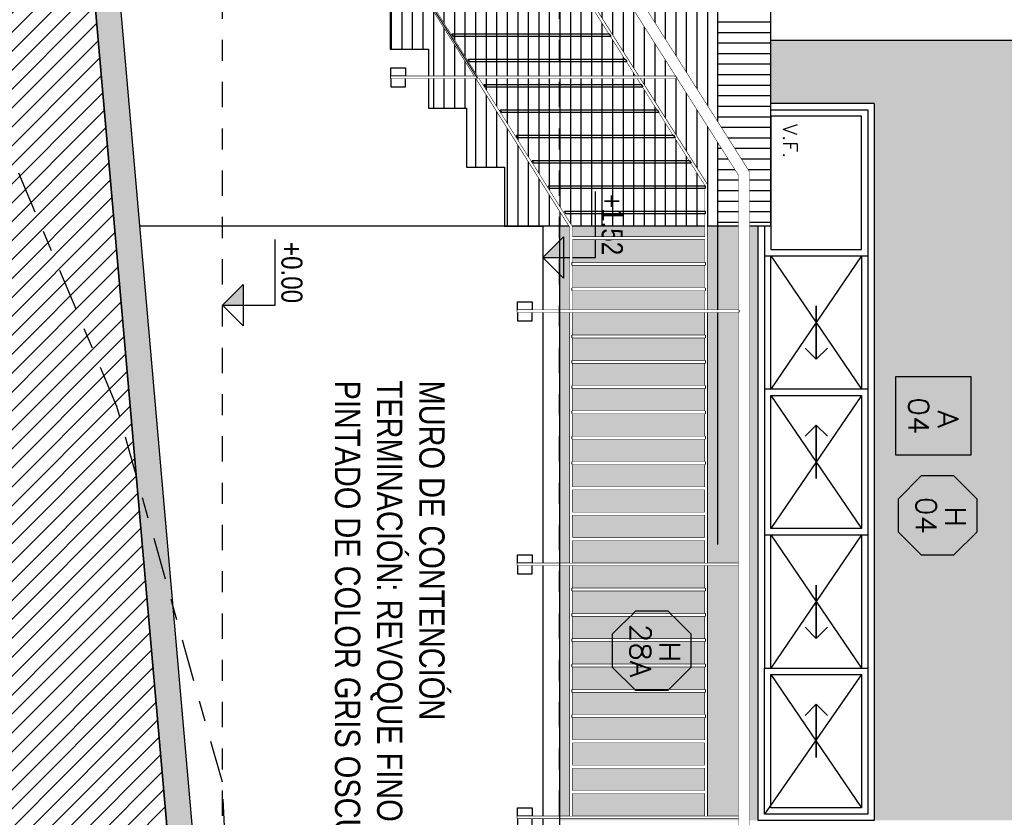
# Model space of a CAD drawing. Header units: millimetres. Extents: x 4617 to 4884, y 1258 to 1784.
# Tile 266 of 270: x 4736.67 to 4741.34, y 1750 to 1753.79. Entities that reach past the tile are written whole.
import ezdxf
from ezdxf.enums import TextEntityAlignment as Align

# ---------------------------------------------------------------- set-up
doc = ezdxf.new("R2010")
doc.units = ezdxf.units.MM
doc.header["$LTSCALE"] = 0.4
doc.set_wipeout_variables(frame=1)
doc.linetypes.add('DASHDOT', pattern=[1, 0.5, -0.25, 0, -0.25])
for name, color, linetype in [('00 AC - ABERTURAS ALUMINIO - HATCH', 254, 'Continuous'), ('00 AC - ABERTURAS ALUMINIO - TIPO', 3, 'Continuous'), ('00 AC - SUELO', 1, 'Continuous'), ('00 AC - SUELO HATCH', 253, 'Continuous'), ('200', 6, 'Continuous'), ('200cotas50', 1, 'Continuous'), ('A ALUMINIO', 4, 'Continuous'), ('A MURO VISTO', 2, 'Continuous'), ('A PAVIMENTO', 8, 'Continuous'), ('A PROYECCION', 8, 'Continuous'), ('Hatch Ladrillo Visto', 32, 'Continuous'), ('TXT', 3, 'Continuous'), ('TXT COTA', 3, 'Continuous'), ('TXT PLANILLAS', 3, 'Continuous'), ('TXT TERMINACIONES', 3, 'Continuous')]:
    doc.layers.add(name, color=color, linetype=linetype)
doc.layers.add('04 gris', color=252, linetype='Continuous', lineweight=13)
doc.styles.add('arial', font='arial.ttf')
doc.styles.add('ARIAL NARROW', font='ARIALN.TTF')
doc.styles.add('ROMANS', font='romans', dxfattribs={"height": 2})
doc.styles.get("Standard").update_dxf_attribs({"font": 'arial.ttf'})

# ---------------------------------------------------------------- blocks, each defined once
blk = doc.blocks.new('A$C66EE10BB')
at = {"layer": 'A ALUMINIO'}
for p, q in [((0, 0.55), (3.4, 0.55)), ((0, 0.55), (0, 0)), ((0.03, 0.03), (0.03, 0.52)), ((0.03, 0.52), (1.354, 0.52)), ((0.722, 0.03), (0.722, 0.52)), ((1.354, 0.52), (2.678, 0.52)), ((1.354, 0.52), (1.354, 0.03)), ((1.354, 0.52), (1.354, 0.03)), ((2.046, 0.03), (2.046, 0.52)), ((3.4, 0.55), (3.4, 0)), ((2.016, 0.49), (2.016, 0.06)), ((3.4, 0), (0, 0)), ((0.03, 0.03), (1.354, 0.03)), ((1.354, 0.03), (2.6775, 0.03))]:
    blk.add_line(p, q, dxfattribs=at)
for points in [[(2.678, 0.52), (3.37, 0.52), (3.37, 0.03), (2.678, 0.03)], [(0.06, 0.06), (0.692, 0.06), (0.692, 0.49), (0.06, 0.49)], [(1.384, 0.49), (2.016, 0.49), (2.016, 0.06), (1.384, 0.06)], [(2.708, 0.49), (3.34, 0.49), (3.34, 0.06), (2.708, 0.06)]]:
    blk.add_lwpolyline(points, close=True, dxfattribs=at)
for points in [[(0.722, 0.49), (1.354, 0.49)], [(2.046, 0.49), (2.678, 0.49)], [(1.354, 0.06), (0.722, 0.06)], [(2.678, 0.06), (2.046, 0.06)]]:
    blk.add_lwpolyline(points, dxfattribs=at)
at = {"layer": 'A PROYECCION'}
for p, q in [((0.722, 0.49), (1.354, 0.06)), ((0.722, 0.06), (1.354, 0.49)), ((1.384, 0.49), (2.016, 0.06)), ((1.384, 0.06), (2.016, 0.49)), ((2.046, 0.49), (2.678, 0.06)), ((2.046, 0.06), (2.678, 0.49)), ((2.708, 0.06), (3.34, 0.49)), ((2.708, 0.49), (3.37, 0.03))]:
    blk.add_line(p, q, dxfattribs=at)
for points in [[(1.1597, 0.3281), (1.2128, 0.275), (0.96, 0.275), (1.2128, 0.275), (1.1597, 0.2219)], [(1.5783, 0.3281), (1.5252, 0.275), (1.778, 0.275), (1.5252, 0.275), (1.5783, 0.2219)], [(2.4837, 0.3281), (2.5368, 0.275), (2.284, 0.275), (2.5368, 0.275), (2.4837, 0.2219)], [(2.9023, 0.3281), (2.8492, 0.275), (3.102, 0.275), (2.8492, 0.275), (2.9023, 0.2219)]]:
    blk.add_lwpolyline(points, dxfattribs=at)
at = {"layer": 'TXT TERMINACIONES', "color": 252, "insert": (0.0976, 0.1855), "char_height": 0.067839, "attachment_point": 1}
blk.add_mtext('{\\Fromans|c0;V.F.}', dxfattribs=at)
blk = doc.blocks.new('murete')
blk.add_wipeout([(0, 3.26), (3.08, 3.26), (3.08, 1.999), (2.8, 1.999), (2.8, 1.819), (2.52, 1.819), (2.52, 1.638), (2.24, 1.638), (2.24, 1.456), (1.96, 1.456), (1.96, 1.274), (1.68, 1.274), (1.68, 1.092), (1.4, 1.092), (1.4, 0.91), (1.12, 0.91), (1.12, 0.728), (0.84, 0.728), (0.84, 0.546), (0.56, 0.546), (0.56, 0.364), (0.28, 0.364), (0.28, 0.182), (0, 0.182)]).dxf.layer = '00 AC - ABERTURAS ALUMINIO - HATCH'
at = {"layer": 'Hatch Ladrillo Visto'}
h = blk.add_hatch(dxfattribs=at)
h.set_pattern_fill('_USER', color=256, scale=0.05, angle=180, pattern_type=0)
h.set_pattern_definition([(90, (1682.274166, -4649.864383), (-0.05, 2e-17), [])])
h.paths.add_polyline_path([(3.0799, 3.26), (-0.0001, 3.26), (-0.0001, 3.01), (3.0799, 3.01)])
h = blk.add_hatch(dxfattribs=at)
h.set_pattern_fill('_USER', color=256, scale=0.05, angle=90, pattern_type=0)
h.set_pattern_definition([(5e-14, (1682.274166, -4649.864383), (1e-17, 0.05), [])])
h.paths.add_polyline_path([(2.8, 1.999), (3.08, 1.999), (3.0799, 2.16), (3.0799, 3.01), (-0.0001, 3.01), (0, 0.182), (0.28, 0.182), (0.28, 0.364), (0.56, 0.364), (0.5599, 0.546), (0.8399, 0.546), (0.8399, 0.728), (1.1199, 0.728), (1.12, 0.91), (1.4, 0.91), (1.3999, 1.092), (1.6799, 1.092), (1.68, 1.274), (1.96, 1.274), (1.96, 1.456), (2.24, 1.456), (2.24, 1.638), (2.52, 1.638), (2.5199, 1.819), (2.7999, 1.819)])
at = {"layer": '00 AC - ABERTURAS ALUMINIO - HATCH'}
for points in [[(0, 0), (0, 3.26), (3.08, 3.26), (3.08, 2.16)], [(0, 3.01), (3.08, 3.01)]]:
    blk.add_lwpolyline(points, dxfattribs=at)
blk = doc.blocks.new('*U468')
at = {"color": 0, "linetype": 'ByBlock'}
blk.add_lwpolyline([(-0.2868, -0.195), (0.2868, -0.195), (0.2868, 0.3538), (-0.2868, 0.3538)], close=True, dxfattribs=at)
at = {"color": 0, "linetype": 'ByBlock', "style": 'ROMANS', "width": 1.1}
blk.add_text('A', height=0.15, dxfattribs=at).set_placement((-0.088, 0.112))
at = {"color": 0, "linetype": 'ByBlock', "style": 'ROMANS', "width": 1.05}
blk.add_attdef('NRO', text='', height=0.15, dxfattribs=at).set_placement((0, -0.0271), align=Align.MIDDLE)
blk = doc.blocks.new('*U575')
at = {"color": 0, "linetype": 'ByBlock', "ltscale": 0.1}
blk.add_lwpolyline([(0, 0.3439), (0.1194, 0.3439), (0.2883, 0.175), (0.2883, -0.0638), (0.1194, -0.2326), (0, -0.2326), (-0.1194, -0.2326), (-0.2883, -0.0638), (-0.2883, 0.175), (-0.1194, 0.3439)], close=True, dxfattribs=at)
at = {"color": 0, "style": 'ROMANS', "width": 1.1}
blk.add_text('H', height=0.15, dxfattribs=at).set_placement((-0.088, 0.112))
at = {"color": 0, "linetype": 'ByBlock', "style": 'ROMANS', "width": 1.05}
blk.add_attdef('NRO', text='', height=0.15, dxfattribs=at).set_placement((0, -0.0271), align=Align.MIDDLE)
blk = doc.blocks.new('Nivel corte')
at = {"color": 0}
for p, q in [((0, 0.2), (0.25, 0.2)), ((0, 0), (0, 0.2)), ((0.0784, 0.0784), (-0.0784, 0.0784)), ((0, 0), (-0.0784, 0.0784)), ((0, 0), (0.0784, 0.0784))]:
    blk.add_line(p, q, dxfattribs=at)
blk.add_solid([(0, 0), (0.0784, 0.0784), (0, 0.0784), (0.0784, 0.0784)], dxfattribs=at)
at = {"color": 0, "style": 'ARIAL NARROW', "flags": 4}
blk.add_attdef('NIVEL', text='', height=0.08, dxfattribs=at).set_placement((0.125, 0.2), align=Align.BOTTOM_CENTER)
blk = doc.blocks.new('parante vertical')
at = {"color": 6}
blk.add_lwpolyline([(-1.07, -0.005), (-0.02, -0.005), (-0.02, 0.005), (-1.07, 0.005)], close=True, dxfattribs=at)
at = {"color": 252}
for points in [[(-0.02, 0.005), (-0.02, 0.045), (-0.09, 0.045), (-0.09, 0.005)], [(-0.02, -0.005), (-0.02, -0.045), (-0.09, -0.045), (-0.09, -0.005)]]:
    blk.add_lwpolyline(points, close=True, dxfattribs=at)
at = {"color": 6}
blk.add_wipeout([(-1.07, -0.005), (-0.02, -0.005), (-0.02, 0.005), (-1.07, 0.005)], dxfattribs=at)
blk = doc.blocks.new('parante vertical tramo inclinado')
at = {"color": 6}
blk.add_lwpolyline([(-1.351, -0.005), (0.005, -0.005), (0.005, 0.005), (-1.3441, 0.005)], close=True, dxfattribs=at)
at = {"color": 252}
for points in [[(0.005, 0.005), (0.005, 0.045), (-0.065, 0.045), (-0.065, 0.005)], [(0.005, -0.005), (0.005, -0.045), (-0.065, -0.045), (-0.065, -0.005)]]:
    blk.add_lwpolyline(points, close=True, dxfattribs=at)
at = {"color": 6}
blk.add_wipeout([(-1.351, -0.005), (0.005, -0.005), (0.005, 0.005), (-1.3441, 0.005)], dxfattribs=at)
blk = doc.blocks.new('A$C1DC561F4')
at = {"color": 2}
for points in [[(1.9232, 9.6159), (1.3277, 9.6159), (-1.405, 7.8835), (-1.405, 7.8714), (1.3308, 9.6059), (1.9232, 9.6059)], [(1.9232, 8.9759), (1.5282, 8.9759), (-1.405, 7.1259), (-1.405, 7.1138), (1.5313, 8.9659), (1.9232, 8.9659)]]:
    blk.add_lwpolyline(points, close=True, dxfattribs=at)
at = {"layer": 'A PROYECCION'}
for points in [[(1.5881, 9.6059), (1.5881, 8.9759), (1.5761, 8.9759), (1.5761, 9.6059)], [(3.9742, 9.6059), (3.9742, 8.9759), (3.9622, 8.9759), (3.9622, 9.6059)], [(4.0942, 9.6059), (4.0942, 8.9759), (4.0822, 8.9759), (4.0822, 9.6059)], [(4.2142, 9.6059), (4.2142, 8.9759), (4.2022, 8.9759), (4.2022, 9.6059)]]:
    blk.add_lwpolyline(points, close=True, dxfattribs=at)
at = {"xscale": -1, "rotation": 90}
blk.add_blockref('parante vertical', (4.3282, 8.6959), dxfattribs=at)
at = {"color": 2}
for points in [[(4.3232, 9.6159), (4.3232, 9.6059), (3.1332, 9.6059), (3.1332, 9.6159)], [(4.3232, 8.9759), (4.3232, 8.9659), (3.1332, 8.9659), (3.1332, 8.9759)]]:
    blk.add_lwpolyline(points, close=True, dxfattribs=at)
blk.add_wipeout([(1.9232, 9.6159), (1.3277, 9.6159), (-1.405, 7.8835), (-1.405, 7.8714), (1.3308, 9.6059), (1.9232, 9.6059)], dxfattribs=at)
blk.add_wipeout([(4.3232, 9.6159), (4.3232, 9.6059), (3.1332, 9.6059), (3.1332, 9.6159)], dxfattribs=at)
blk.add_wipeout([(1.5881, 9.6059), (1.5881, 8.9759), (1.5761, 8.9759), (1.5761, 9.6059)]).dxf.layer = 'A PROYECCION'
blk.add_wipeout([(1.9232, 8.9759), (1.5282, 8.9759), (-1.405, 7.1259), (-1.405, 7.1138), (1.5313, 8.9659), (1.9232, 8.9659)], dxfattribs=at)
for points in [[(3.9742, 9.6059), (3.9742, 8.9759), (3.9622, 8.9759), (3.9622, 9.6059)], [(4.0942, 9.6059), (4.0942, 8.9759), (4.0822, 8.9759), (4.0822, 9.6059)], [(4.2142, 9.6059), (4.2142, 8.9759), (4.2022, 8.9759), (4.2022, 9.6059)]]:
    blk.add_wipeout(points).dxf.layer = 'A PROYECCION'
blk.add_wipeout([(4.3232, 8.9759), (4.3232, 8.9659), (3.1332, 8.9659), (3.1332, 8.9759)], dxfattribs=at)
at = {"xscale": -1, "rotation": 90}
blk.add_blockref('parante vertical', (3.1282, 8.6959), dxfattribs=at)
at = {"color": 2}
blk.add_lwpolyline([(1.268, 9.8159), (-1.415, 8.1143), (-1.3879, 8.0717), (1.2835, 9.7659), (6.9434, 9.7659), (6.9434, 9.8159), (1.268, 9.8159)], close=True, dxfattribs=at)
blk.add_wipeout([(1.268, 9.8159), (-1.555, 8.0255), (-1.5279, 7.9829), (1.2835, 9.7659), (6.9434, 9.7659), (6.9434, 9.8159)], dxfattribs=at)
for points in [[(3.1232, 9.6159), (3.1232, 9.6059), (1.9332, 9.6059), (1.9332, 9.6159)], [(3.1232, 8.9759), (3.1232, 8.9659), (1.9332, 8.9659), (1.9332, 8.9759)]]:
    blk.add_lwpolyline(points, close=True, dxfattribs=at)
at = {"layer": 'A PROYECCION'}
for points in [[(1.3464, 9.6059), (1.3464, 8.8705), (1.3344, 8.8623), (1.3341, 9.6059)], [(1.4667, 9.6059), (1.4667, 8.9468), (1.4547, 8.9386), (1.4547, 9.6059)], [(1.7094, 9.6059), (1.7094, 8.9759), (1.6974, 8.9759), (1.6974, 9.6059)], [(1.8308, 9.6059), (1.8308, 8.9759), (1.8188, 8.9759), (1.8188, 9.6059)], [(2.7742, 9.6059), (2.7742, 8.9759), (2.7622, 8.9759), (2.7622, 9.6059)], [(2.8942, 9.6059), (2.8942, 8.9759), (2.8822, 8.9759), (2.8822, 9.6059)], [(3.0142, 9.6059), (3.0142, 8.9759), (3.0022, 8.9759), (3.0022, 9.6059)], [(3.2542, 9.6059), (3.2542, 8.9759), (3.2422, 8.9759), (3.2422, 9.6059)], [(3.3742, 9.6059), (3.3742, 8.9759), (3.3622, 8.9759), (3.3622, 9.6059)], [(3.4942, 9.6059), (3.4942, 8.9759), (3.4822, 8.9759), (3.4822, 9.6059)], [(3.6142, 9.6059), (3.6142, 8.9759), (3.6022, 8.9759), (3.6022, 9.6059)], [(3.7342, 9.6059), (3.7342, 8.9759), (3.7222, 8.9759), (3.7222, 9.6059)], [(3.8542, 9.6059), (3.8542, 8.9759), (3.8422, 8.9759), (3.8422, 9.6059)], [(1.2264, 9.54), (1.2264, 8.794), (1.2144, 8.7858), (1.2141, 9.5322)], [(1.1061, 9.4637), (1.1061, 8.7177), (1.0941, 8.7095), (1.0939, 9.4559)], [(0.9859, 9.3874), (0.9859, 8.6414), (0.9739, 8.6332), (0.9736, 9.3796)], [(0.8659, 9.3113), (0.8659, 8.5653), (0.8539, 8.5571), (0.8536, 9.3035)], [(0.7456, 9.2355), (0.7456, 8.4895), (0.7336, 8.4813), (0.7333, 9.2277)], [(0.6253, 9.1592), (0.6253, 8.4132), (0.6133, 8.405), (0.613, 9.1514)]]:
    blk.add_lwpolyline(points, close=True, dxfattribs=at)
at = {"color": 252, "xscale": -1, "rotation": 90}
blk.add_blockref('parante vertical tramo inclinado', (0.8188, 8.1203), dxfattribs=at)
at = {"color": 2}
blk.add_wipeout([(3.1232, 9.6159), (3.1232, 9.6059), (1.9332, 9.6059), (1.9332, 9.6159)], dxfattribs=at)
for points in [[(1.7094, 9.6059), (1.7094, 8.9759), (1.6974, 8.9759), (1.6974, 9.6059)], [(1.8308, 9.6059), (1.8308, 8.9759), (1.8188, 8.9759), (1.8188, 9.6059)], [(3.2542, 9.6059), (3.2542, 8.9759), (3.2422, 8.9759), (3.2422, 9.6059)], [(3.3742, 9.6059), (3.3742, 8.9759), (3.3622, 8.9759), (3.3622, 9.6059)], [(3.4942, 9.6059), (3.4942, 8.9759), (3.4822, 8.9759), (3.4822, 9.6059)], [(3.6142, 9.6059), (3.6142, 8.9759), (3.6022, 8.9759), (3.6022, 9.6059)], [(3.7342, 9.6059), (3.7342, 8.9759), (3.7222, 8.9759), (3.7222, 9.6059)], [(3.8542, 9.6059), (3.8542, 8.9759), (3.8422, 8.9759), (3.8422, 9.6059)]]:
    blk.add_wipeout(points).dxf.layer = 'A PROYECCION'
at = {"layer": '04 gris'}
blk.add_lwpolyline([(0.8238, 8.5267), (-1.405, 7.1138)], dxfattribs=at)
for points in [[(2.7742, 9.6059), (2.7742, 8.9759), (2.7622, 8.9759), (2.7622, 9.6059)], [(2.8942, 9.6059), (2.8942, 8.9759), (2.8822, 8.9759), (2.8822, 9.6059)], [(3.0142, 9.6059), (3.0142, 8.9759), (3.0022, 8.9759), (3.0022, 9.6059)]]:
    blk.add_wipeout(points).dxf.layer = 'A PROYECCION'
at = {"color": 2}
blk.add_wipeout([(3.1232, 8.9759), (3.1232, 8.9659), (1.9332, 8.9659), (1.9332, 8.9759)], dxfattribs=at)
at = {"layer": 'A PROYECCION'}
for points in [[(2.0542, 9.6059), (2.0542, 8.9759), (2.0422, 8.9759), (2.0422, 9.6059)], [(2.1742, 9.6059), (2.1742, 8.9759), (2.1622, 8.9759), (2.1622, 9.6059)], [(2.2942, 9.6059), (2.2942, 8.9759), (2.2822, 8.9759), (2.2822, 9.6059)], [(2.4142, 9.6059), (2.4142, 8.9759), (2.4022, 8.9759), (2.4022, 9.6059)], [(2.5342, 9.6059), (2.5342, 8.9759), (2.5222, 8.9759), (2.5222, 9.6059)], [(2.6542, 9.6059), (2.6542, 8.9759), (2.6422, 8.9759), (2.6422, 9.6059)]]:
    blk.add_lwpolyline(points, close=True, dxfattribs=at)
at = {"xscale": -1, "rotation": 90}
blk.add_blockref('parante vertical', (1.9282, 8.6959), dxfattribs=at)
for points in [[(2.0542, 9.6059), (2.0542, 8.9759), (2.0422, 8.9759), (2.0422, 9.6059)], [(2.1742, 9.6059), (2.1742, 8.9759), (2.1622, 8.9759), (2.1622, 9.6059)], [(2.2942, 9.6059), (2.2942, 8.9759), (2.2822, 8.9759), (2.2822, 9.6059)], [(2.4142, 9.6059), (2.4142, 8.9759), (2.4022, 8.9759), (2.4022, 9.6059)], [(2.5342, 9.6059), (2.5342, 8.9759), (2.5222, 8.9759), (2.5222, 9.6059)], [(2.6542, 9.6059), (2.6542, 8.9759), (2.6422, 8.9759), (2.6422, 9.6059)]]:
    blk.add_wipeout(points).dxf.layer = 'A PROYECCION'

msp = doc.modelspace()

# ---------------------------------------------------------------- hatches: boundary and pattern name
at = {"layer": '00 AC - SUELO HATCH'}
h = msp.add_hatch(color=252, dxfattribs=at)
h.dxf.hatch_style = 1
h.paths.add_polyline_path([(4739.1529, 1729.4584), (4739.1529, 1729.6584), (4738.7329, 1729.6584), (4738.7329, 1729.4584)])
h.paths.add_polyline_path([(4738.9953, 1729.6584), (4739.1157, 1729.6584), (4738.0529, 1742.0268), (4738.0529, 1743.5268), (4736.9729, 1755.8868), (4736.943, 1757.7669), (4736.823, 1757.7665), (4736.8529, 1755.8816), (4737.9329, 1743.5216), (4737.9329, 1742.0217)])
at = {"layer": 'A MURO VISTO'}
h = msp.add_hatch(color=117, dxfattribs=at)
h.dxf.hatch_style = 1
h.paths.add_polyline_path([(4739.2329, 1753.6868), (4739.2329, 1749.9885), (4740.1754, 1749.9885), (4740.1754, 1753.3868), (4740.7254, 1753.3868), (4740.7254, 1749.9885), (4741.6755, 1749.9885), (4741.383, 1753.6368), (4741.383, 1753.6868)])

# ---------------------------------------------------------------- linework, layer by layer
at = {"layer": 'A MURO VISTO', "ltscale": 0.001}
for p, q in [((4740.7254, 1753.3885), (4740.7254, 1749.9885)), ((4740.1754, 1749.9885), (4740.1754, 1752.8214))]:
    msp.add_line(p, q, dxfattribs=at)
at = {"layer": 'A MURO VISTO'}
msp.add_lwpolyline([(4741.383, 1753.6368), (4741.383, 1753.6868), (4739.1052, 1753.6868)], dxfattribs=at)

# ---------------------------------------------------------------- block references
at = {"layer": '200cotas50'}
ref = msp.add_blockref('Nivel corte', (4737.6329, 1752.4317), dxfattribs=dict(at, xscale=-1.25, yscale=1.25, zscale=1.25, rotation=269.9999999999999))
ref.add_attrib('NIVEL', '+0.00', dxfattribs={"layer": '0', "color": 0, "height": 0.1, "rotation": 270, "style": 'ARIAL NARROW', "flags": 4}).set_placement((4737.8829, 1752.5868), align=Align.BOTTOM_CENTER)
at = {"layer": 'TXT COTA', "rotation": 269.9999999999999}
msp.add_blockref('A$C66EE10BB', (4740.1754, 1753.3885), dxfattribs=at)
at = {"layer": 'TXT PLANILLAS'}
ref = msp.add_blockref('*U468', (4740.9543, 1751.9068), dxfattribs=dict(at, xscale=-0.65, yscale=0.65, zscale=0.65, rotation=269.9999999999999))
ref.add_attrib('NRO', '04', dxfattribs={"layer": '0', "color": 0, "linetype": 'ByBlock', "height": 0.0975, "rotation": 270, "style": 'ROMANS', "width": 1.05}).set_placement((4740.9367, 1751.9068), align=Align.MIDDLE)
ref = msp.add_blockref('*U575', (4740.9899, 1751.4352), dxfattribs=dict(at, xscale=-0.65, yscale=0.65, zscale=0.65, rotation=269.9999999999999))
ref.add_attrib('NRO', '04', dxfattribs={"layer": '0', "color": 0, "linetype": 'ByBlock', "height": 0.0975, "rotation": 270, "style": 'ROMANS', "width": 1.05}).set_placement((4740.9723, 1751.4352), align=Align.MIDDLE)

# ---------------------------------------------------------------- texts
at = {"layer": 'TXT', "insert": (4738.6873, 1752.0749, -5.5491), "char_height": 0.12, "width": 2.526498, "attachment_point": 1, "rotation": 270, "style": 'arial'}
msp.add_mtext('{\\fArial Narrow|b0|i0|c0|p34;MURO DE CONTENCIÓN\\PTERMINACIÓN: REVOQUE FINO PINTADO DE COLOR GRIS OSCURO}', dxfattribs=at)

# ---------------------------------------------------------------- next in the draw order: block references
at = {"layer": '00 AC - ABERTURAS ALUMINIO - HATCH', "rotation": 269.9999999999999}
msp.add_blockref('murete', (4736.9729, 1755.8868), dxfattribs=at)

# ---------------------------------------------------------------- next in the draw order: linework, layer by layer
at = {"layer": '00 AC - ABERTURAS ALUMINIO - HATCH'}
msp.add_lwpolyline([(4739.9829, 1754.3769), (4739.9829, 1751.2969)], dxfattribs=at)
at = {"layer": 'A MURO VISTO'}
msp.add_lwpolyline([(4738.4289, 1753.9268), (4738.4289, 1753.6468), (4738.6109, 1753.6468), (4738.6109, 1753.3668), (4738.7919, 1753.3668), (4738.7919, 1753.0868), (4738.9719, 1753.0868), (4738.9719, 1752.8068), (4739.1529, 1752.8068), (4739.1529, 1747.4384), (4739.1529, 1747.4384), (4739.1529, 1729.4584)], dxfattribs=at)

# ---------------------------------------------------------------- next in the draw order: block references
at = {"layer": '200cotas50'}
ref = msp.add_blockref('Nivel corte', (4739.1529, 1752.6589), dxfattribs=dict(at, xscale=-1.25, yscale=1.25, zscale=1.25, rotation=269.9999999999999))
ref.add_attrib('NIVEL', '+1.52', dxfattribs={"layer": '0', "color": 0, "height": 0.1, "rotation": 270, "style": 'ARIAL NARROW', "flags": 4}).set_placement((4739.4029, 1752.814), align=Align.BOTTOM_CENTER)

# ---------------------------------------------------------------- next in the draw order: block references
at = {"layer": '00 AC - ABERTURAS ALUMINIO - HATCH', "rotation": 269.9999999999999}
msp.add_blockref('A$C1DC561F4', (4730.3171, 1754.3318), dxfattribs=at)

# ---------------------------------------------------------------- next in the draw order: hatches: boundary and pattern name
at = {"layer": '00 AC - SUELO HATCH'}
h = msp.add_hatch(dxfattribs=at)
h.set_pattern_fill('LINE', color=254, scale=0.02, angle=135, double=1)
h.set_pattern_definition([(45, (0, 11.9171), (-0.0449012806, 0.0449012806), [])])
edge = h.paths.add_edge_path()
edge.add_arc((4573.7542, 1721.1446), 145.3056, 0.477486, 1.603049)
edge.add_line((4719.0029, 1725.2095), (4718.8529, 1725.2095))
edge.add_line((4718.8529, 1725.2095), (4718.8529, 1725.7296))
edge.add_line((4718.8529, 1725.7296), (4719.0529, 1725.7296))
edge.add_line((4719.0529, 1725.7296), (4719.0529, 1726.4398))
edge.add_line((4719.0529, 1726.4398), (4718.8529, 1726.4398))
edge.add_line((4718.8529, 1726.4398), (4718.8529, 1726.5398))
edge.add_line((4718.8529, 1726.5398), (4719.0529, 1726.5399))
edge.add_line((4719.0529, 1726.5399), (4718.7729, 1726.8387))
edge.add_line((4718.7729, 1726.8387), (4718.4829, 1727.2857))
edge.add_line((4718.4829, 1727.2857), (4718.3329, 1727.2857))
edge.add_line((4718.3329, 1727.2857), (4718.3329, 1727.8857))
edge.add_line((4718.3329, 1727.8857), (4718.4829, 1727.8857))
edge.add_line((4718.4829, 1727.8857), (4718.7729, 1728.3387))
edge.add_line((4718.7729, 1728.3387), (4718.9298, 1728.7154))
edge.add_line((4718.9298, 1728.7154), (4718.8829, 1729.3481))
edge.add_line((4718.8829, 1729.3481), (4718.8755, 1729.4482))
edge.add_line((4718.8755, 1729.4482), (4718.7839, 1730.6838))
edge.add_line((4718.7839, 1730.6838), (4718.6912, 1731.9355))
edge.add_line((4718.6912, 1731.9355), (4718.5981, 1733.2004))
edge.add_line((4718.5981, 1733.2004), (4718.5055, 1734.4756))
edge.add_line((4718.5055, 1734.4756), (4718.4123, 1735.7583))
edge.add_line((4718.4123, 1735.7583), (4718.3188, 1737.0457))
edge.add_line((4718.3188, 1737.0457), (4718.2252, 1738.3348))
edge.add_line((4718.2252, 1738.3348), (4718.1329, 1739.6049))
edge.add_line((4718.1329, 1739.6049), (4718.0694, 1740.9079))
edge.add_line((4718.0694, 1740.9079), (4718.0077, 1742.1725))
edge.add_line((4718.0077, 1742.1725), (4717.9477, 1743.4022))
edge.add_line((4717.9477, 1743.4022), (4717.8881, 1744.5815))
edge.add_line((4717.8881, 1744.5815), (4717.8359, 1745.695))
edge.add_line((4717.8359, 1745.695), (4717.7856, 1746.7271))
edge.add_line((4717.7856, 1746.7271), (4717.74, 1747.6622))
edge.add_line((4717.74, 1747.6622), (4717.6998, 1748.4848))
edge.add_line((4717.6998, 1748.4848), (4717.6657, 1749.1846))
edge.add_line((4717.6657, 1749.1846), (4717.6329, 1749.857))
edge.add_line((4717.6329, 1749.857), (4717.5257, 1750.2723))
edge.add_line((4717.5257, 1750.2723), (4717.4242, 1750.6655))
edge.add_line((4717.4242, 1750.6655), (4717.3393, 1750.9944))
edge.add_line((4717.3393, 1750.9944), (4717.2674, 1751.273))
edge.add_line((4717.2674, 1751.273), (4717.2048, 1751.5155))
edge.add_line((4717.2048, 1751.5155), (4717.1329, 1751.7938))
edge.add_line((4717.1329, 1751.7938), (4717.0779, 1751.9431))
edge.add_line((4717.0779, 1751.9431), (4717.004, 1752.144))
edge.add_line((4717.004, 1752.144), (4716.9293, 1752.3466))
edge.add_line((4716.9293, 1752.3466), (4716.8829, 1752.4726))
edge.add_line((4716.8829, 1752.4726), (4716.6329, 1753.1514))
edge.add_line((4716.6329, 1753.1514), (4716.5755, 1753.9425))
edge.add_line((4716.5755, 1753.9425), (4716.5472, 1754.3324))
edge.add_line((4716.5472, 1754.3324), (4716.5137, 1754.793))
edge.add_line((4716.5137, 1754.793), (4716.4738, 1755.3425))
edge.add_line((4716.4738, 1755.3425), (4716.4262, 1755.9991))
edge.add_line((4716.4262, 1755.9991), (4716.3694, 1756.781))
edge.add_line((4716.3694, 1756.781), (4716.3022, 1757.7066))
edge.add_line((4716.3022, 1757.7066), (4716.2232, 1758.794))
edge.add_line((4716.2232, 1758.794), (4716.1329, 1760.0376))
edge.add_line((4716.1329, 1760.0376), (4716.0322, 1761.4243))
edge.add_line((4716.0322, 1761.4243), (4715.9278, 1762.8624))
edge.add_line((4715.9278, 1762.8624), (4715.8232, 1764.3038))
edge.add_line((4715.8232, 1764.3038), (4715.7225, 1765.6897))
edge.add_line((4715.7225, 1765.6897), (4715.6329, 1766.9238))
edge.add_line((4715.6329, 1766.9238), (4715.1329, 1767.7564))
edge.add_line((4715.1329, 1767.7564), (4714.6329, 1768.1185))
edge.add_line((4714.6329, 1768.1185), (4714.2385, 1768.8244))
edge.add_arc((4716.1137, 1769.4627), 1.9808, 155.3591, 198.7964, ccw=False)
edge.add_line((4714.3132, 1770.2885), (4714.6329, 1771.3699))
edge.add_line((4714.6329, 1771.3699), (4715.1329, 1771.9144))
edge.add_line((4715.1329, 1771.9144), (4715.6329, 1777.4922))
edge.add_line((4715.6329, 1777.4922), (4713.2061, 1777.4922))
edge.add_line((4713.2061, 1777.4922), (4713.2061, 1722.3555))
edge.add_line((4713.2061, 1722.3555), (4719.0547, 1722.3555))
edge = h.paths.add_edge_path()
edge.add_line((4735.1329, 1771.9141), (4735.6329, 1777.4919))
edge.add_line((4735.6329, 1777.4919), (4733.2061, 1777.4919))
edge.add_line((4733.2061, 1777.4919), (4733.2061, 1722.3552))
edge.add_line((4733.2061, 1722.3552), (4739.0547, 1722.3555))
edge.add_arc((4593.7542, 1721.1445), 145.3056, 0.477517, 1.603049)
edge.add_line((4739.0029, 1725.2094), (4738.8529, 1725.2094))
edge.add_line((4738.8529, 1725.2094), (4738.8529, 1725.7295))
edge.add_line((4738.8529, 1725.7295), (4739.0529, 1725.7295))
edge.add_line((4739.0529, 1725.7295), (4739.0529, 1726.4398))
edge.add_line((4739.0529, 1726.4398), (4738.8529, 1726.4398))
edge.add_line((4738.8529, 1726.4398), (4738.8529, 1726.5398))
edge.add_line((4738.8529, 1726.5398), (4739.0529, 1726.5398))
edge.add_line((4739.0529, 1726.5398), (4739.0529, 1726.6228))
edge.add_line((4739.0529, 1726.6228), (4738.7729, 1726.8387))
edge.add_line((4738.7729, 1726.8387), (4738.4829, 1727.2857))
edge.add_line((4738.4829, 1727.2857), (4738.3329, 1727.2857))
edge.add_line((4738.3329, 1727.2857), (4738.3329, 1727.8857))
edge.add_line((4738.3329, 1727.8857), (4738.4829, 1727.8857))
edge.add_line((4738.4829, 1727.8857), (4738.7729, 1728.3387))
edge.add_line((4738.7729, 1728.3387), (4739.0529, 1728.9911))
edge.add_line((4739.0529, 1728.9911), (4739.0529, 1729.4584))
edge.add_line((4739.0529, 1729.4584), (4738.7329, 1729.4584))
edge.add_line((4738.7329, 1729.4584), (4738.7329, 1729.6584))
edge.add_line((4738.7329, 1729.6584), (4738.9953, 1729.6584))
edge.add_line((4738.9953, 1729.6584), (4737.9329, 1742.0217))
edge.add_line((4737.9329, 1742.0217), (4737.9329, 1743.5216))
edge.add_line((4737.9329, 1743.5216), (4736.8529, 1755.8816))
edge.add_line((4736.8529, 1755.8816), (4736.823, 1757.765))
edge.add_line((4736.823, 1757.765), (4736.9317, 1757.7669))
edge.add_line((4736.9317, 1757.7669), (4736.8507, 1758.094))
edge.add_line((4736.8507, 1758.094), (4736.8098, 1758.2787))
edge.add_line((4736.8098, 1758.2787), (4736.7829, 1758.5776))
edge.add_line((4736.7829, 1758.5776), (4736.7079, 1763.3549))
edge.add_line((4736.7079, 1763.3549), (4736.6329, 1763.3549))
edge.add_line((4736.6329, 1763.3549), (4736.6329, 1763.473))
edge.add_line((4736.6329, 1763.473), (4736.5369, 1764.1394))
edge.add_line((4736.5369, 1764.1394), (4736.3348, 1764.8342))
edge.add_line((4736.3348, 1764.8342), (4735.9571, 1765.8373))
edge.add_line((4735.9571, 1765.8373), (4735.6329, 1766.5512))
edge.add_line((4735.6329, 1766.5512), (4735.1329, 1767.2043))
edge.add_line((4735.1329, 1767.2043), (4734.6329, 1768.0052))
edge.add_line((4734.6329, 1768.0052), (4734.2996, 1768.6668))
edge.add_arc((4736.1137, 1769.4624), 1.9808, 155.3591, 203.6807, ccw=False)
edge.add_line((4734.3132, 1770.2882), (4734.6329, 1771.3696))
edge.add_line((4734.6329, 1771.3696), (4735.1329, 1771.9141))

# ---------------------------------------------------------------- next in the draw order: linework, layer by layer
at = {"layer": '00 AC - SUELO'}
msp.add_lwpolyline([(4738.9953, 1729.6584), (4739.1157, 1729.6584), (4738.0529, 1742.0268), (4738.0529, 1743.5268), (4736.9729, 1755.8868), (4736.943, 1757.7669), (4736.823, 1757.7665), (4736.8529, 1755.8816), (4737.9329, 1743.5216), (4737.9329, 1742.0217)], close=True, dxfattribs=at)
msp.add_lwpolyline([(4739.0029, 1725.2094), (4738.8529, 1725.2094), (4738.8529, 1725.7295), (4739.0529, 1725.7295), (4739.0529, 1726.4398), (4738.8529, 1726.4398), (4738.8529, 1726.5398), (4739.0529, 1726.5398), (4739.0529, 1726.6228), (4738.7729, 1726.8387), (4738.4829, 1727.2857), (4738.3329, 1727.2857), (4738.3329, 1727.8857), (4738.4829, 1727.8857), (4738.7729, 1728.3387), (4739.0529, 1728.9911), (4739.0529, 1729.4584), (4738.7329, 1729.4584), (4738.7329, 1729.6584), (4738.9953, 1729.6584), (4737.9329, 1742.0217), (4737.9329, 1743.5216), (4736.8529, 1755.8816), (4736.823, 1757.7665)], dxfattribs=at)
at = {"layer": '200', "color": 2, "linetype": 'DASHDOT', "ltscale": 0.6}
for points in [[(4737.6329, 1705.0704), (4737.6329, 1784.1164)], [(4739.2329, 1705.0704), (4739.2329, 1784.1164)]]:
    msp.add_lwpolyline(points, dxfattribs=at)
at = {"layer": '200', "color": 90, "linetype": 'DASHDOT'}
msp.add_lwpolyline([(4738.9016, 1728.6385), (4738.6329, 1732.7597), (4738.1329, 1739.4007), (4737.6329, 1750.1699), (4737.1329, 1751.9518), (4736.6329, 1753.1398), (4736.1329, 1758.3644), (4735.6329, 1766.5512)], dxfattribs=at)
at = {"layer": 'A MURO VISTO'}
msp.add_lwpolyline([(4739.1529, 1752.8068), (4737.242, 1752.8068)], dxfattribs=at)
at = {"layer": 'A PAVIMENTO'}
msp.add_lwpolyline([(4739.2329, 1752.8068), (4739.2329, 1747.4384)], dxfattribs=at)

# ---------------------------------------------------------------- next in the draw order: block references
at = {"layer": '00 AC - ABERTURAS ALUMINIO - TIPO', "extrusion": (0, 0, -1)}
ref = msp.add_blockref('*U575', (-4739.6341, 1750.7939), dxfattribs=dict(at, xscale=0.65, yscale=0.65, zscale=-0.65, rotation=90.00000000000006))
ref.add_attrib('NRO', '28A', dxfattribs={"layer": '0', "color": 0, "linetype": 'ByBlock', "ltscale": 0.5, "height": 0.0975, "rotation": 90, "style": 'ROMANS', "text_generation_flag": 6, "width": 1.05}).set_placement((4739.6165, 1750.7939), align=Align.MIDDLE)

doc.saveas('drawing.dxf')
